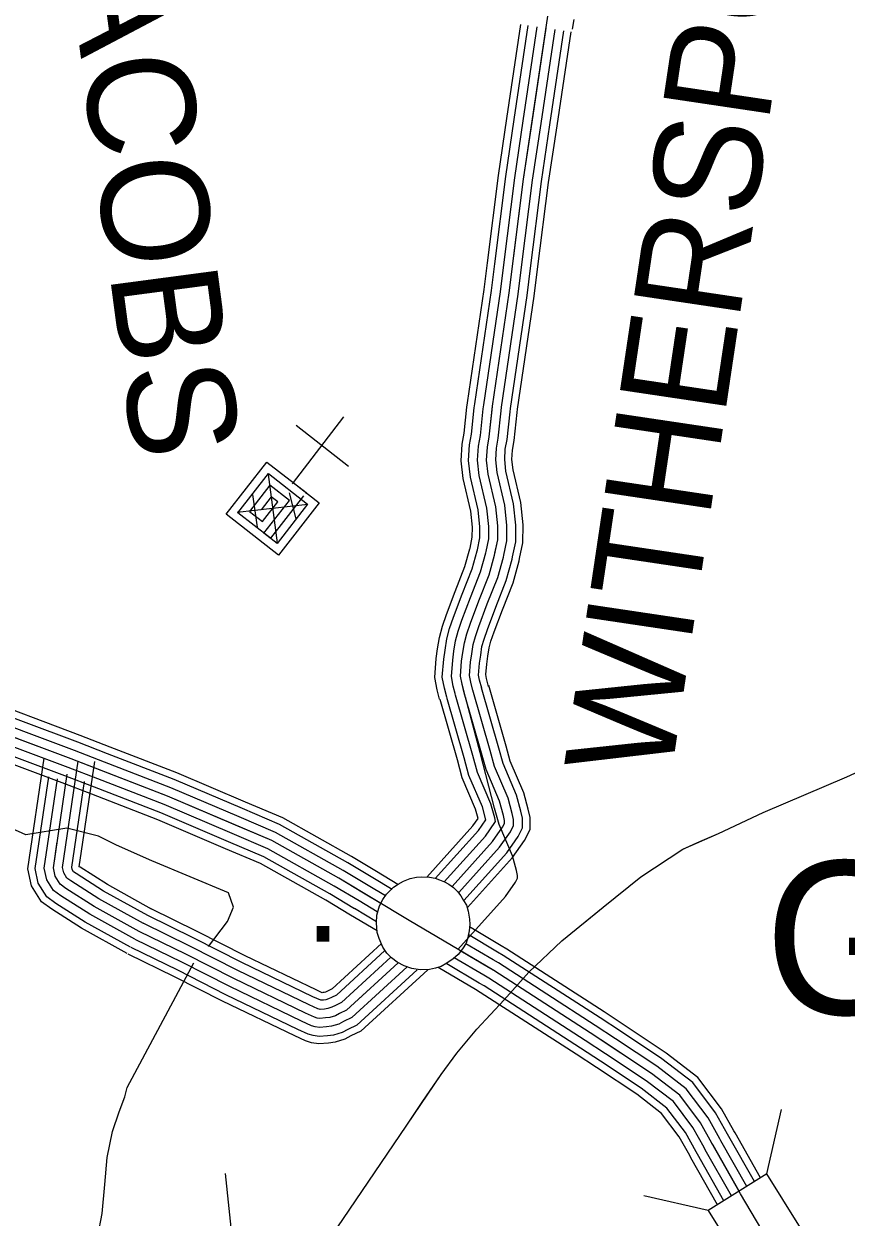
# Model space of a CAD drawing. Extents: x 1551132 to 1791609, y 378168 to 563823.
# Drawn here: x 1655185 to 1658017, y 479620 to 483728 of the extents above; entities that cross this region are included whole.
import ezdxf

# ---------------------------------------------------------------- set-up
doc = ezdxf.new("R2010")
doc.units = 0
for name, color, linetype in [('DESIGN - CENTERLINE - Proposed Curve Text', 7, 'Continuous'), ('DESIGN - CONTOURS - Intermediate with optional Text', 7, 'Continuous'), ('DESIGN - ROW - Right-of-Way and Easement Labels', 7, 'Continuous'), ('DESIGN - TRANSPORTATION - Text', 7, 'Continuous'), ('DESIGN - UTILITIES - Cable (Underground) with Text', 7, 'Continuous'), ('SURVEY - CENTERLINE - Preliminary Text', 7, 'Continuous'), ('SURVEY - DRAINAGE - Storm Sewer', 7, 'Continuous'), ('SURVEY - PROPERTY - Owners', 7, 'Continuous'), ('SURVEY - TRANSPORTATION - Roads', 7, 'Continuous'), ('SURVEY - VEGETATION - Features with Text', 7, 'Continuous')]:
    doc.layers.add(name, color=color, linetype=linetype)

msp = doc.modelspace()

# ---------------------------------------------------------------- linework, layer by layer
at = {"layer": 'DESIGN - CENTERLINE - Proposed Curve Text'}
msp.add_lwpolyline([(1655907.069, 479507.454), (1655879.482, 479770.035)], dxfattribs=at)
at = {"layer": 'DESIGN - CONTOURS - Intermediate with optional Text'}
for points in [[(1657513.387, 480912.424), (1657577.703, 480940.758), (1657730.766, 481012.385), (1658018.592, 481135.922), (1658116.723, 481179.814)], [(1656283.282, 479612.039), (1656504.319, 479936.848), (1656622.025, 480111.169), (1656676.157, 480184.363), (1656745.438, 480267.34), (1656838.986, 480367.951), (1656924.443, 480462.687), (1657038.107, 480570.99), (1657179.87, 480686.843), (1657309.459, 480790.887), (1657454.905, 480886.665), (1657577.703, 480940.758), (1657730.766, 481012.385), (1658018.592, 481135.922)], [(1657111.797, 480631.216), (1657179.87, 480686.843), (1657309.459, 480790.887), (1657454.905, 480886.665), (1657513.387, 480912.424)], [(1656559.584, 480018.7), (1656622.025, 480111.169), (1656676.157, 480184.363), (1656710.914, 480225.997)], [(1655920.016, 479082.025), (1656283.282, 479612.039), (1656504.319, 479936.848), (1656559.584, 480018.7)]]:
    msp.add_lwpolyline(points, dxfattribs=at)
at = {"layer": 'DESIGN - TRANSPORTATION - Text'}
for points in [[(1655821.144, 480551.897), (1655886.475, 480637.674), (1655906.892, 480686.684), (1655890.559, 480735.693), (1655626.132, 480845.854), (1655504.968, 480900.314), (1655442.128, 480931.748), (1655333.947, 480958.515), (1655192.334, 480935.823), (1655082.086, 480984.841)], [(1655440.394, 479554.304), (1655455.418, 479632.764), (1655464.743, 479732.717), (1655471.968, 479824.694), (1655491.151, 479914.505), (1655514.042, 479982.249), (1655532.717, 480034.033), (1655541.133, 480065.942), (1655771.128, 480495.245)]]:
    msp.add_lwpolyline(points, dxfattribs=at)
at = {"layer": 'DESIGN - UTILITIES - Cable (Underground) with Text'}
msp.add_line((1656302.954, 482204.343), (1656123.166, 482344.79), dxfattribs=at)
for points in [[(1656285.75, 482374.802), (1656108.963, 482144.363)], [(1656115.646, 482153.122), (1656112.479, 482149.113), (1656202.331, 482078.807), (1656061.976, 481899.194), (1655882.364, 482039.465), (1656022.635, 482219.337), (1656157.497, 482113.914), (1656154.939, 482110.747)], [(1656148.647, 482102.831), (1656034.558, 481956.877), (1655922.18, 482044.566), (1656027.519, 482179.303), (1656162.34, 482073.964), (1656057.134, 481939.236), (1656012.124, 481974.26), (1656099.814, 482086.546), (1656032.445, 482139.303), (1655962.355, 482049.367), (1656007.107, 482014.252), (1656059.855, 482081.712), (1656037.421, 482099.219), (1656002.306, 482054.335)], [(1656026.42, 482176.395), (1656057.309, 481941.394)], [(1655972.562, 482107.618), (1655988.407, 481995.293)], [(1656098.755, 482112.729), (1656121.899, 482024.113)], [(1656163.698, 482072.956), (1655920.072, 482045.008)]]:
    msp.add_lwpolyline(points, dxfattribs=at)
at = {"layer": 'SURVEY - CENTERLINE - Preliminary Text'}
for points in [[(1655473.852, 481215.172), (1655370.996, 481255.082), (1655005.33, 481391.86)], [(1655482.794, 481238.223), (1655379.796, 481278.174), (1655013.988, 481415.01)], [(1657931.76, 479229.255), (1657653.392, 479699.659), (1657554.744, 479874.522), (1657515.287, 479944.865), (1657444.014, 480039.459), (1657346.591, 480114.211), (1657135.671, 480253.815), (1656803.321, 480468.329), (1656512.644, 480640.516), (1656269.767, 480786.345), (1656038.764, 480916.073), (1655679.931, 481068.71), (1655348.922, 481197.138), (1654918.157, 481358.276)], [(1655462.636, 481186.271), (1655359.955, 481226.106), (1654994.464, 481362.826)], [(1655451.428, 481157.371), (1655348.922, 481197.138), (1654983.605, 481333.792)], [(1655429.003, 481099.569), (1655326.847, 481139.195), (1654961.881, 481275.724)], [(1655440.22, 481128.47), (1655337.889, 481168.171), (1654972.747, 481304.758)], [(1655419.703, 481075.594), (1655317.697, 481115.161), (1654952.873, 481251.631)], [(1655948.408, 481048.743), (1655712.588, 481149.054), (1655482.777, 481238.214)], [(1655938.733, 481025.993), (1655703.28, 481126.153), (1655473.836, 481215.172)], [(1655914.467, 480968.941), (1655679.931, 481068.71), (1655451.411, 481157.371)], [(1655926.6, 480997.467), (1655691.605, 481097.436), (1655462.619, 481186.271)], [(1655902.334, 480940.415), (1655668.256, 481039.984), (1655440.203, 481128.47)], [(1655880.134, 480888.222), (1655646.89, 480987.441), (1655419.687, 481075.594)], [(1655890.201, 480911.89), (1655656.581, 481011.267), (1655428.987, 481099.569)], [(1656387.389, 480788.045), (1656300.908, 480839.963), (1656066.155, 480971.8), (1655938.724, 481026.001)], [(1656400.105, 480809.237), (1656313.324, 480861.338), (1656077.08, 480994.017), (1655948.399, 481048.751)], [(1656371.431, 480761.461), (1656285.341, 480813.154), (1656052.463, 480943.932), (1655926.591, 480997.475)], [(1656339.515, 480708.31), (1656254.192, 480759.536), (1656025.064, 480888.214), (1655902.325, 480940.424)], [(1656355.473, 480734.885), (1656269.767, 480786.345), (1656038.764, 480916.073), (1655914.458, 480968.949)], [(1656323.557, 480681.725), (1656238.626, 480732.727), (1656011.373, 480860.347), (1655890.192, 480911.898)], [(1656310.324, 480659.683), (1656225.709, 480710.485), (1656000.006, 480837.238), (1655880.126, 480888.231)], [(1656453.812, 480748.161), (1656387.372, 480788.053)], [(1656473.578, 480765.119), (1656400.089, 480809.246)], [(1656414.105, 480699.676), (1656355.456, 480734.894)], [(1656430.129, 480726.218), (1656371.414, 480761.469)], [(1656402.538, 480670.467), (1656339.498, 480708.318)], [(1656401.538, 480604.907), (1656310.307, 480659.692)], [(1656399.288, 480636.258), (1656323.54, 480681.734)], [(1656829.278, 480553.739), (1656719.631, 480618.691)], [(1656816.687, 480532.472), (1656715.639, 480592.332)], [(1656785.088, 480479.129), (1656689.715, 480535.622)], [(1656800.887, 480505.805), (1656707.331, 480561.231)], [(1657239.277, 480259.59), (1657169.587, 480305.716), (1656835.936, 480521.072), (1656816.662, 480532.489)], [(1657252.918, 480280.207), (1657183.111, 480326.408), (1656848.944, 480542.097), (1656829.262, 480553.756)], [(1656753.488, 480425.786), (1656641.391, 480492.187)], [(1656769.288, 480452.453), (1656667.074, 480513.005)], [(1657222.169, 480233.739), (1657152.629, 480279.765), (1656819.628, 480494.696), (1656800.871, 480505.813)], [(1656740.389, 480403.66), (1656612.075, 480479.662)], [(1657187.953, 480182.038), (1657118.713, 480227.864), (1656787.013, 480441.961), (1656769.271, 480452.461)], [(1657205.061, 480207.889), (1657135.671, 480253.815), (1656803.321, 480468.329), (1656785.071, 480479.137)], [(1657170.845, 480156.187), (1657101.755, 480201.913), (1656770.705, 480415.585), (1656753.48, 480425.786)], [(1657156.654, 480134.737), (1657087.68, 480180.388), (1656757.172, 480393.71), (1656740.372, 480403.66)], [(1657612.851, 479897.714), (1657608.776, 479904.931), (1657567.319, 479978.841), (1657488.446, 480083.511), (1657382.615, 480164.721), (1657239.268, 480259.598)], [(1657634.376, 479909.864), (1657630.317, 479917.048), (1657588.06, 479992.383), (1657506.162, 480101.078), (1657396.973, 480184.855), (1657252.91, 480280.207)], [(1657558.861, 479867.23), (1657554.744, 479874.522), (1657515.287, 479944.865), (1657444.014, 480039.459), (1657346.591, 480114.211), (1657205.053, 480207.897)], [(1657585.852, 479882.472), (1657581.76, 479889.722), (1657541.303, 479961.857), (1657466.23, 480061.485), (1657364.599, 480139.462), (1657222.161, 480233.748)], [(1657531.87, 479851.988), (1657527.728, 479859.321), (1657489.271, 479927.873), (1657421.797, 480017.434), (1657328.583, 480088.961), (1657187.945, 480182.046)], [(1657482.479, 479824.104), (1657478.304, 479831.504), (1657441.68, 479896.797), (1657381.148, 479977.133), (1657295.625, 480042.751), (1657156.637, 480134.745)], [(1657504.87, 479836.746), (1657500.712, 479844.113), (1657463.255, 479910.889), (1657399.581, 479995.408), (1657310.567, 480063.702), (1657170.837, 480156.196)], [(1657674.3, 479725.685), (1657585.852, 479882.48)], [(1657700.699, 479741.985), (1657612.851, 479897.714)], [(1657721.715, 479755.036), (1657634.376, 479909.856)], [(1657595.451, 479676.183), (1657504.854, 479836.779)], [(1657621.759, 479692.642), (1657531.853, 479852.013)], [(1657648.142, 479708.968), (1657558.852, 479867.247)], [(1657573.66, 479662.475), (1657482.454, 479824.146)]]:
    msp.add_lwpolyline(points, dxfattribs=at)
at = {"layer": 'SURVEY - DRAINAGE - Storm Sewer'}
for p, q in [((1657743.531, 479768.778), (1657794.614, 479990.083)), ((1657541.494, 479642.499), (1657320.175, 479693.592))]:
    msp.add_line(p, q, dxfattribs=at)
msp.add_lwpolyline([(1657767.789, 479280.332), (1657969.868, 479406.61), (1657743.531, 479768.778), (1657541.494, 479642.499)], close=True, dxfattribs=at)
at = {"layer": 'SURVEY - PROPERTY - Owners'}
for points in [[(1656680.232, 480541.239), (1656844.178, 480723.319), (1656878.844, 480772.886), (1656885.702, 480786.187), (1656885.702, 480795.987), (1656881.394, 480812.896), (1656868.094, 480863.139), (1656821.612, 480971.908), (1656806.396, 481028.185), (1656757.055, 481219.09), (1656705.707, 481410.02), (1656694.324, 481454.229), (1656688.715, 481482.338), (1656692.89, 481533.364), (1656697.015, 481563.282), (1656702.173, 481597.324), (1656710.723, 481628.2), (1656723.215, 481664.068), (1656752.272, 481741.745), (1656787.497, 481831.356), (1656806.421, 481899.174), (1656817.138, 481951.075), (1656817.796, 481999.127), (1656810.713, 482065.295), (1656784.28, 482177.79), (1656778.947, 482225.924), (1656781.555, 482270.484), (1656788.047, 482305.885), (1656799.505, 482411.846), (1656856.862, 482801.489), (1656906.253, 483193.241), (1656989.968, 483754.706)], [(1657074.991, 483709.888), (1657079.924, 483742.964)]]:
    msp.add_lwpolyline(points, dxfattribs=at)
at = {"layer": 'SURVEY - TRANSPORTATION - Roads'}
for points in [[(1656701.79, 481425.228), (1656694.324, 481454.229), (1656688.715, 481482.338), (1656692.89, 481533.364), (1656697.015, 481563.282), (1656702.173, 481597.324), (1656710.723, 481628.2), (1656723.215, 481664.068), (1656752.272, 481741.745), (1656787.497, 481831.356), (1656806.421, 481899.174), (1656817.138, 481951.075), (1656817.796, 481999.127), (1656810.713, 482065.295), (1656784.28, 482177.79), (1656778.947, 482225.924), (1656781.555, 482270.484), (1656788.047, 482305.885), (1656799.505, 482411.846), (1656856.862, 482801.489), (1656906.253, 483193.241), (1656983.676, 483712.521)], [(1656848.754, 483402.405), (1656896.92, 483725.455)], [(1656874.187, 483398.613), (1656922.353, 483721.663)], [(1656904.853, 483394.046), (1656953.019, 483717.096)], [(1656935.511, 483389.471), (1656983.676, 483712.521)], [(1656966.168, 483384.896), (1657014.334, 483707.946)], [(1656996.834, 483380.329), (1657045, 483703.379)], [(1657021.275, 483376.679), (1657069.441, 483699.729)], [(1656781.506, 482904.992), (1656819.355, 483205.2), (1656848.754, 483402.421)], [(1656807.013, 482901.775), (1656844.829, 483201.691), (1656874.187, 483398.63)], [(1656837.771, 482897.892), (1656875.537, 483197.466), (1656904.853, 483394.063)], [(1656868.529, 482894.017), (1656906.253, 483193.241), (1656935.511, 483389.488)], [(1656899.286, 482890.141), (1656936.969, 483189.016), (1656966.168, 483384.913)], [(1656930.044, 482886.258), (1656967.676, 483184.791), (1656996.834, 483380.346)], [(1656954.56, 482883.166), (1656992.168, 483181.424), (1657021.275, 483376.696)], [(1656710.915, 482408.446), (1656712.482, 482422.946), (1656769.948, 482813.364), (1656781.506, 482905.008)], [(1656736.481, 482405.679), (1656737.99, 482419.687), (1656795.43, 482809.881), (1656807.013, 482901.792)], [(1656767.297, 482402.354), (1656768.747, 482415.771), (1656826.146, 482805.689), (1656837.771, 482897.908)], [(1656798.122, 482399.029), (1656799.505, 482411.846), (1656856.862, 482801.489), (1656868.529, 482894.033)], [(1656828.946, 482395.704), (1656830.263, 482407.921), (1656887.578, 482797.289), (1656899.286, 482890.158)], [(1656859.762, 482392.379), (1656861.02, 482404.004), (1656918.294, 482793.097), (1656930.044, 482886.275)], [(1656884.336, 482389.72), (1656885.536, 482400.87), (1656942.785, 482789.747), (1656954.56, 482883.183)], [(1656721.715, 481922.7), (1656729.548, 481960.634), (1656730.015, 481995.043), (1656724.073, 482050.536), (1656697.682, 482162.872), (1656690.949, 482223.641), (1656694.307, 482281.001), (1656701.191, 482318.527), (1656710.915, 482408.479)], [(1656746.898, 481917.499), (1656755.222, 481957.834), (1656755.756, 481996.243), (1656749.473, 482054.861), (1656723.073, 482167.248), (1656716.748, 482224.307), (1656719.882, 482277.917), (1656726.657, 482314.818), (1656736.481, 482405.712)], [(1656777.255, 481911.224), (1656786.18, 481954.45), (1656786.772, 481997.685), (1656780.097, 482060.078), (1656753.673, 482172.514), (1656747.848, 482225.116), (1656750.723, 482274.2), (1656757.348, 482310.351), (1656767.306, 482402.379)], [(1656807.613, 481904.957), (1656817.138, 481951.075), (1656817.796, 481999.127), (1656810.713, 482065.295), (1656784.28, 482177.79), (1656778.947, 482225.924), (1656781.555, 482270.484), (1656788.047, 482305.885), (1656798.122, 482399.045)], [(1656837.97, 481898.691), (1656848.095, 481947.7), (1656848.82, 482000.568), (1656841.329, 482070.512), (1656814.888, 482183.065), (1656810.046, 482226.733), (1656812.388, 482266.767), (1656818.746, 482301.418), (1656828.938, 482395.712)], [(1656868.328, 481892.416), (1656879.053, 481944.317), (1656879.836, 482002.01), (1656871.953, 482075.729), (1656845.487, 482188.332), (1656841.146, 482227.541), (1656843.229, 482263.05), (1656849.437, 482296.951), (1656859.762, 482392.379)], [(1656892.536, 481887.415), (1656903.727, 481941.625), (1656904.577, 482003.16), (1656896.361, 482079.887), (1656869.895, 482192.54), (1656865.945, 482228.183), (1656867.812, 482260.092), (1656873.911, 482293.384), (1656884.336, 482389.72)], [(1656616.842, 481403.353), (1656608.776, 481434.695), (1656600.292, 481477.238), (1656605.667, 481542.94), (1656610.201, 481575.841), (1656616.234, 481615.667), (1656626.95, 481654.359), (1656640.708, 481693.869), (1656670.374, 481773.162), (1656704.215, 481859.265), (1656721.132, 481919.883), (1656721.732, 481922.766)], [(1656641.75, 481409.77), (1656633.858, 481440.42), (1656626.217, 481478.73), (1656631.242, 481540.131), (1656635.658, 481572.157), (1656641.433, 481610.291), (1656651.508, 481646.692), (1656664.899, 481685.127), (1656694.382, 481763.954), (1656728.631, 481851.081), (1656746.139, 481913.816), (1656746.914, 481917.541)], [(1656671.766, 481417.495), (1656664.091, 481447.329), (1656657.466, 481480.538), (1656662.066, 481536.748), (1656666.333, 481567.724), (1656671.799, 481603.808), (1656681.116, 481637.442), (1656694.057, 481674.601), (1656723.331, 481752.845), (1656758.064, 481841.222), (1656776.28, 481906.491), (1656777.264, 481911.258)], [(1656701.79, 481425.228), (1656694.324, 481454.229), (1656688.715, 481482.338), (1656692.89, 481533.364), (1656697.015, 481563.282), (1656702.173, 481597.324), (1656710.723, 481628.2), (1656723.215, 481664.068), (1656752.272, 481741.745), (1656787.497, 481831.356), (1656806.421, 481899.174), (1656807.621, 481904.966)], [(1656731.814, 481432.962), (1656724.556, 481461.129), (1656719.965, 481484.138), (1656723.715, 481529.981), (1656727.698, 481558.84), (1656732.548, 481590.841), (1656740.331, 481618.958), (1656752.372, 481653.534), (1656781.213, 481730.645), (1656816.929, 481821.489), (1656836.562, 481891.857), (1656837.979, 481898.674)], [(1656761.83, 481440.687), (1656754.789, 481468.038), (1656751.214, 481485.947), (1656754.539, 481526.598), (1656758.372, 481554.407), (1656762.914, 481584.357), (1656769.939, 481609.708), (1656781.53, 481643.009), (1656810.163, 481719.536), (1656846.362, 481811.63), (1656866.703, 481884.532), (1656868.328, 481892.391)], [(1656785.763, 481446.854), (1656778.897, 481473.538), (1656776.13, 481487.38), (1656779.122, 481523.898), (1656782.838, 481550.865), (1656787.13, 481579.191), (1656793.538, 481602.341), (1656804.779, 481634.609), (1656833.237, 481710.686), (1656869.828, 481803.763), (1656890.736, 481878.699), (1656892.536, 481887.374)], [(1656683.057, 480736.952), (1656823.67, 480893.123), (1656860.628, 480945.958), (1656871.886, 480967.792), (1656871.886, 480989), (1656866.586, 481009.818), (1656852.67, 481062.377), (1656806.154, 481171.222), (1656791.438, 481225.648), (1656731.581, 481433.795)], [(1656699.923, 480709.351), (1656847.986, 480873.789), (1656887.219, 480929.899), (1656902.885, 480960.275), (1656902.885, 480992.892), (1656896.585, 481017.618), (1656882.061, 481072.494), (1656835.512, 481181.414), (1656821.304, 481233.973), (1656761.372, 481442.362)], [(1656713.331, 480685.817), (1656868.153, 480857.755), (1656909.285, 480916.574), (1656928.601, 480954.033), (1656928.601, 480996.117), (1656921.476, 481024.076), (1656906.443, 481080.878), (1656859.87, 481189.864), (1656846.07, 481240.89), (1656786.088, 481449.471)], [(1656572.968, 480790.603), (1656731.356, 480966.516), (1656749.43, 480992.367), (1656741.064, 481023.985), (1656694.673, 481132.546), (1656678.049, 481194.014), (1656618.45, 481401.261)], [(1656601.984, 480785.887), (1656750.739, 480951.108), (1656776.263, 480987.6), (1656764.497, 481032.043), (1656718.081, 481140.663), (1656701.857, 481200.656), (1656642.208, 481408.095)], [(1656632.75, 480773.728), (1656775.055, 480931.774), (1656807.429, 480978.075), (1656809.612, 480982.309), (1656806.571, 480994.234), (1656793.888, 481042.16), (1656747.439, 481150.855), (1656731.723, 481208.981), (1656671.999, 481416.661)], [(1656660.024, 480757.694), (1656799.363, 480912.448), (1656834.028, 480962.016), (1656840.887, 480975.317), (1656840.887, 480985.117), (1656836.578, 481002.026), (1656823.279, 481052.269), (1656776.796, 481161.038), (1656761.58, 481217.315), (1656701.79, 481425.228)], [(1656660.024, 480757.694), (1656799.363, 480912.448), (1656834.028, 480962.016), (1656840.887, 480975.317), (1656840.887, 480985.117), (1656836.578, 481002.026), (1656823.279, 481052.269), (1656776.796, 481161.038), (1656761.58, 481217.315), (1656701.79, 481425.228)], [(1655540.742, 480527.646), (1655383.746, 480614.54), (1655281.748, 480679.542), (1655245.891, 480705.276), (1655212, 480760.069), (1655199.017, 480818.862), (1655255.466, 481199.872)], [(1655597.741, 480630.64), (1655443.936, 480715.776), (1655347.747, 480777.069), (1655333.63, 480787.203), (1655322.631, 480804.978), (1655318.639, 480823.062), (1655372.938, 481189.521)], [(1655625.207, 480680.258), (1655472.935, 480764.552), (1655379.546, 480824.062), (1655376.454, 480826.279), (1655430.053, 481188.255)], [(1655552.708, 480549.272), (1655396.387, 480635.799), (1655295.606, 480700.017), (1655264.307, 480722.476), (1655235.233, 480769.502), (1655224.133, 480819.737), (1655270.907, 481135.487)], [(1655567.725, 480576.389), (1655412.237, 480662.458), (1655312.981, 480725.701), (1655287.415, 480744.052), (1655264.365, 480781.328), (1655255.64, 480820.845), (1655301.256, 481128.853)], [(1655582.733, 480603.515), (1655428.086, 480689.117), (1655330.364, 480751.385), (1655310.522, 480765.627), (1655293.498, 480793.153), (1655287.14, 480821.954), (1655335.005, 481145.104)], [(1655612.757, 480657.758), (1655459.786, 480742.435), (1655365.121, 480802.753), (1655356.738, 480808.778), (1655351.763, 480816.803), (1655350.147, 480824.17), (1655393.946, 481119.895)], [(1655582.733, 480603.515), (1655428.086, 480689.117), (1655330.364, 480751.385), (1655310.522, 480765.627), (1655293.498, 480793.153), (1655287.14, 480821.954), (1655300.489, 480912.073)], [(1656428.813, 480537.763), (1656261.575, 480384.493), (1656244.917, 480376.384), (1656234.392, 480370.959), (1656225.192, 480368.101), (1656217.734, 480367.117), (1656207.984, 480366.251), (1656180.918, 480378.468), (1655935.524, 480496.754), (1655770.612, 480580.623), (1655609.974, 480659.208)], [(1656416.713, 480561.539), (1656246.959, 480405.985), (1656233.392, 480399.376), (1656224.609, 480394.851), (1656219.659, 480393.31), (1656214.926, 480392.685), (1656212.426, 480392.468), (1656191.785, 480401.776), (1655946.932, 480519.796), (1655782.095, 480603.632), (1655621.282, 480682.308)], [(1656449.262, 480514.455), (1656279.199, 480358.592), (1656258.8, 480348.667), (1656246.184, 480342.158), (1656231.859, 480337.708), (1656221.126, 480336.3), (1656205.518, 480334.908), (1656202.451, 480335.383), (1656197.635, 480336.908), (1656167.81, 480350.367), (1655921.766, 480468.97), (1655756.779, 480552.88), (1655596.357, 480631.365)], [(1656505.461, 480481.845), (1656314.432, 480306.791), (1656286.583, 480293.232), (1656269.783, 480284.573), (1656245.209, 480276.923), (1656227.909, 480274.648), (1656203.485, 480272.49), (1656188.252, 480274.848), (1656175.452, 480278.907), (1656141.594, 480294.182), (1655894.25, 480413.402), (1655729.096, 480497.395), (1655569.108, 480575.664)], [(1656377.547, 480406.677), (1656296.816, 480332.691), (1656272.691, 480320.949), (1656257.983, 480313.366), (1656238.534, 480307.316), (1656224.517, 480305.474), (1656204.501, 480303.699), (1656195.351, 480305.116), (1656186.543, 480307.907), (1656154.702, 480322.274), (1655908.008, 480441.186), (1655742.937, 480525.138), (1655582.733, 480603.515)], [(1656474.587, 480495.604), (1656296.816, 480332.691), (1656272.691, 480320.949), (1656257.983, 480313.366), (1656238.534, 480307.316), (1656224.517, 480305.474), (1656204.501, 480303.699), (1656195.351, 480305.116), (1656186.543, 480307.907), (1656154.702, 480322.274), (1655908.008, 480441.186), (1655742.937, 480525.138), (1655582.733, 480603.515)], [(1656540.077, 480471.528), (1656332.056, 480280.89), (1656300.466, 480265.515), (1656281.574, 480255.773), (1656251.875, 480246.531), (1656231.301, 480243.831), (1656202.468, 480241.272), (1656181.16, 480244.572), (1656164.352, 480249.898), (1656128.486, 480266.081), (1655880.492, 480385.618), (1655715.263, 480469.653), (1655555.492, 480547.822)], [(1656576.609, 480471.487), (1656346.106, 480260.24), (1656311.54, 480243.414), (1656290.982, 480232.814), (1656257.192, 480222.305), (1656234, 480219.255), (1656201.66, 480216.388), (1656175.502, 480220.438), (1656155.511, 480226.772), (1656118.037, 480243.681), (1655869.526, 480363.467), (1655704.23, 480447.536), (1655544.625, 480525.621)]]:
    msp.add_lwpolyline(points, dxfattribs=at)
at = {"layer": 'SURVEY - VEGETATION - Features with Text'}
msp.add_lwpolyline([(1656433.771, 480731.293), (1656444.487, 480742.319), (1656458.287, 480755.611), (1656474.287, 480766.294), (1656492.253, 480776.395), (1656515.261, 480785.737), (1656537.385, 480789.945), (1656555.243, 480791.887), (1656582.359, 480790.545), (1656601.209, 480786.578), (1656616.408, 480781.212), (1656634.291, 480773.561), (1656648.924, 480765.528), (1656664.499, 480754.536), (1656678.89, 480740.777), (1656690.148, 480725.977), (1656699.598, 480710.018), (1656709.09, 480694.018), (1656715.714, 480673.334), (1656720.189, 480646.15), (1656720.856, 480626.974), (1656719.181, 480605.515), (1656713.639, 480582.648), (1656708.098, 480562.514), (1656695.99, 480543.597), (1656681.198, 480524.455), (1656663.724, 480509.271), (1656642.258, 480493.596), (1656622.458, 480483.137), (1656603.092, 480476.737), (1656582.084, 480472.079), (1656549.485, 480471.162), (1656520.785, 480476.104), (1656495.286, 480485.254), (1656471.12, 480497.704), (1656450.862, 480513.021), (1656434.996, 480528.63), (1656421.48, 480548.764), (1656409.08, 480578.748), (1656401.73, 480599.982), (1656400.172, 480633.258), (1656400.838, 480659.692), (1656410.213, 480691.151), (1656420.938, 480713.01)], close=True, dxfattribs=at)

# ---------------------------------------------------------------- texts
at = {"layer": 'DESIGN - ROW - Right-of-Way and Easement Labels'}
for s, height, rotation, p in [('WITHERSPOON', 370.00925, 81.519506, (1657411.791, 481122.273)), ('JACOBS', 370.0092, 277.558667, (1655306.558, 484177.882))]:
    msp.add_text(s, height=height, rotation=rotation, dxfattribs=at).set_placement(p)
at = {"layer": 'DESIGN - UTILITIES - Cable (Underground) with Text'}
msp.add_text('.', height=343.192, rotation=0.000031, dxfattribs=at).set_placement((1656151.211, 480568.272))
at = {"layer": 'SURVEY - VEGETATION - Features with Text'}
msp.add_text('Godwin', height=527.9876, rotation=0.000031, dxfattribs=at).set_placement((1657735.532, 480317.592))

doc.saveas('drawing.dxf')
